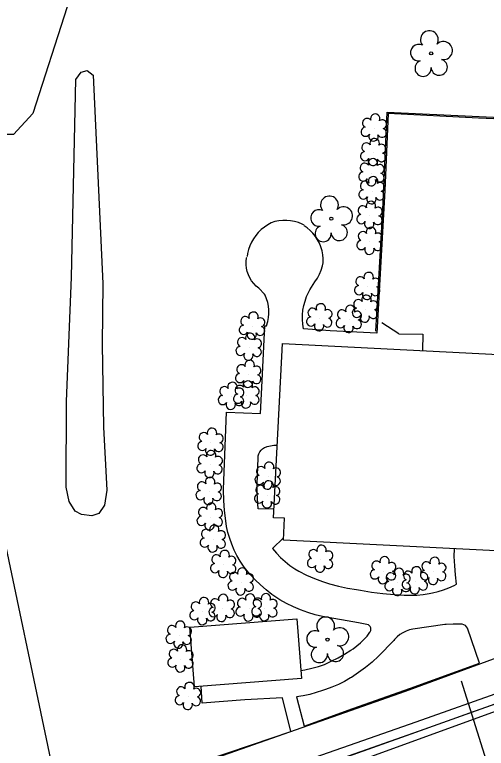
# Model space of a CAD drawing. Extents: x 1611576 to 1617186, y 899279 to 905462.
# Drawn here: x 1616378.7 to 1616477.4, y 903681.8 to 903835.4 of the extents above; entities that cross this region are included whole.
import ezdxf

# ---------------------------------------------------------------- set-up
doc = ezdxf.new("R2010")
doc.units = 0
for name, color, linetype in [('Exist Building', 7, 'Continuous'), ('Exist Other Culture Area Outline', 7, 'Continuous'), ('Exist Other Culture Fence Line', 7, 'Continuous'), ('Exist Other Culture Gate', 7, 'Continuous'), ('Exist Right of Way Line', 7, 'Continuous'), ('Exist Roads Curbs', 7, 'Continuous'), ('Exist Roads EOP', 7, 'Continuous'), ('Exist Roads EOP Other', 7, 'Continuous'), ('Exist Vegetation Hedge Row', 7, 'Continuous'), ('Exist Vegetation Shrub CELL', 7, 'Continuous'), ('Exist Vegetation Tree CELL', 7, 'Continuous'), ('Exist Vegetation Woods Line', 7, 'Continuous'), ('Prop UG CATV Cables', 7, 'Continuous')]:
    doc.layers.add(name, color=color, linetype=linetype)

msp = doc.modelspace()

# ---------------------------------------------------------------- linework, layer by layer
at = {"layer": 'Exist Building'}
for points in [[(1616432.41, 903791.79), (1616431.66, 903791.4), (1616430.96, 903790.94), (1616430.3, 903790.42), (1616429.69, 903789.83), (1616429.15, 903789.2), (1616428.66, 903788.51), (1616428.25, 903787.78), (1616427.9, 903787.01), (1616427.63, 903786.22), (1616427.44, 903785.4), (1616427.34, 903784.75)], [(1616443.28, 903783.5), (1616443.28, 903784.33), (1616443.2, 903785.16), (1616443.04, 903785.98), (1616442.8, 903786.78), (1616442.48, 903787.55), (1616442.1, 903788.29), (1616441.64, 903788.99), (1616441.12, 903789.64), (1616440.54, 903790.24), (1616439.9, 903790.78), (1616439.27, 903791.23)], [(1616497.51, 903722.23), (1616434.95, 903725.43), (1616435.18, 903729.98), (1616432.89, 903730.1), (1616434.76, 903766.57), (1616520.96, 903762.15), (1616519.1, 903725.79), (1616514.81, 903726.01), (1616514.57, 903721.36), (1616508.97, 903721.64)]]:
    msp.add_lwpolyline(points, dxfattribs=at)
msp.add_lwpolyline([(1616415.35, 903707.17), (1616437.72, 903708.9), (1616438.69, 903696.45), (1616416.31, 903694.72)], close=True, dxfattribs=at)
at = {"layer": 'Exist Other Culture Area Outline'}
for points in [[(1616493.48, 903812.99), (1616475.73, 903813.71), (1616456.88, 903814.72), (1616456.12, 903798.56), (1616455.14, 903779.98), (1616454.5, 903768.71), (1616444.71, 903769.25), (1616439.14, 903769.63), (1616438.99, 903770.6), (1616438.93, 903771.58), (1616438.94, 903772.56), (1616439.03, 903773.54), (1616439.21, 903774.51), (1616439.46, 903775.45), (1616439.78, 903776.38), (1616440.19, 903777.27), (1616440.46, 903777.8), (1616441.54, 903779.46), (1616442.04, 903780.25), (1616442.47, 903781.07), (1616442.83, 903781.94), (1616443.12, 903782.82), (1616443.26, 903783.46)], [(1616439.29, 903791.34), (1616438.83, 903791.57), (1616438.06, 903791.88), (1616437.26, 903792.11), (1616436.45, 903792.26), (1616435.62, 903792.33), (1616434.79, 903792.33), (1616433.97, 903792.24), (1616433.16, 903792.08), (1616432.36, 903791.84), (1616432.34, 903791.83)], [(1616431.08, 903770.27), (1616431.43, 903770.26), (1616431.69, 903771.2), (1616431.84, 903771.99), (1616431.92, 903772.79), (1616431.91, 903773.59), (1616431.82, 903774.39), (1616431.66, 903775.18), (1616431.42, 903775.94), (1616431.1, 903776.68), (1616430.99, 903776.9), (1616429.79, 903778.12), (1616429.24, 903778.58), (1616428.73, 903779.1), (1616428.29, 903779.66), (1616427.92, 903780.28), (1616427.61, 903780.93), (1616427.38, 903781.61), (1616427.23, 903782.32), (1616427.16, 903783.03), (1616427.16, 903783.75), (1616427.25, 903784.47), (1616427.28, 903784.64)], [(1616438.56, 903698.09), (1616439.4, 903698.24), (1616440.86, 903698.58), (1616442.29, 903698.98), (1616443.52, 903699.4), (1616444.96, 903700.04), (1616446.36, 903700.75), (1616447.73, 903701.53), (1616449.06, 903702.37), (1616449.51, 903702.68), (1616450.31, 903703.25), (1616451.07, 903703.89), (1616451.78, 903704.58), (1616452.43, 903705.33), (1616453.02, 903706.12), (1616453.07, 903706.2), (1616453.19, 903706.47), (1616453.24, 903706.76), (1616453.2, 903707.05), (1616453.09, 903707.32), (1616452.91, 903707.55), (1616452.72, 903707.71), (1616450.62, 903708.09), (1616443.14, 903709.39), (1616441.58, 903709.79), (1616440.04, 903710.27), (1616438.53, 903710.83), (1616437.04, 903711.46), (1616435.6, 903712.16), (1616434.18, 903712.94), (1616433.77, 903713.18), (1616432.51, 903714.06), (1616431.31, 903715.01), (1616430.16, 903716.02), (1616429.05, 903717.08), (1616428.01, 903718.2), (1616427.03, 903719.38), (1616426.59, 903719.94), (1616425.87, 903721.03), (1616425.22, 903722.16), (1616424.64, 903723.32), (1616424.13, 903724.53), (1616423.7, 903725.76), (1616423.34, 903727.01), (1616423.06, 903728.28), (1616422.88, 903729.44), (1616422.65, 903731.58), (1616422.5, 903733.72), (1616422.42, 903735.87), (1616422.42, 903736.1), (1616423.02, 903752.18), (1616430.18, 903751.89), (1616430.55, 903760.13), (1616431.08, 903770.27)], [(1616432.98, 903731.89), (1616429.69, 903731.97), (1616429.46, 903735.23), (1616429.43, 903737.12), (1616429.64, 903742.62), (1616429.68, 903743.06), (1616429.8, 903743.48), (1616430, 903743.88), (1616430.26, 903744.24), (1616430.59, 903744.54), (1616430.96, 903744.78), (1616431.37, 903744.95), (1616431.55, 903745), (1616432.25, 903745.18), (1616432.96, 903745.28), (1616433.67, 903745.3)], [(1616434.97, 903725.86), (1616432.66, 903723.65), (1616433.48, 903722.69), (1616434.36, 903721.78), (1616435.3, 903720.92), (1616436.29, 903720.13), (1616437.32, 903719.4), (1616438.16, 903718.88), (1616439.78, 903718.09), (1616441.43, 903717.37), (1616443.12, 903716.73), (1616444.55, 903716.25), (1616446.43, 903715.77), (1616448.32, 903715.37), (1616450.23, 903715.04), (1616451.05, 903714.92), (1616453.39, 903714.55), (1616455.74, 903714.26), (1616458.1, 903714.04), (1616460.19, 903713.91), (1616461.51, 903713.87), (1616462.83, 903713.91), (1616464.15, 903714.03), (1616465.46, 903714.22), (1616466.1, 903714.35), (1616467.28, 903714.63), (1616468.43, 903714.99), (1616469.55, 903715.42), (1616470.64, 903715.93), (1616471.15, 903716.19), (1616470.92, 903718.11), (1616470.76, 903720.04), (1616470.68, 903721.98), (1616470.69, 903723.6)], [(1616402.13, 903650.99), (1616410.64, 903655.24), (1616416.83, 903658.28), (1616417.32, 903658.54), (1616417.76, 903658.87), (1616418.17, 903659.25), (1616418.36, 903659.48), (1616418.55, 903659.9), (1616418.67, 903660.34), (1616418.7, 903660.8), (1616418.66, 903661.26), (1616418.61, 903661.5), (1616417.24, 903665.71), (1616415.38, 903671.03), (1616413.19, 903677.5), (1616428.29, 903682.59), (1616436.48, 903685.38), (1616434.76, 903692.39), (1616426.9, 903691.97), (1616417.97, 903691.26), (1616417.71, 903694.83)]]:
    msp.add_lwpolyline(points, dxfattribs=at)
msp.add_lwpolyline([(1616439.28, 903686.47), (1616449.47, 903690.17), (1616461.51, 903694.43), (1616475.96, 903699.65), (1616473.45, 903706.97), (1616473.26, 903707.27), (1616473, 903707.52), (1616472.7, 903707.7), (1616472.36, 903707.82), (1616472, 903707.85), (1616471.94, 903707.85), (1616470.46, 903707.84), (1616468.99, 903707.75), (1616468.67, 903707.72), (1616462.02, 903706.79), (1616461.3, 903706.61), (1616460.6, 903706.35), (1616459.94, 903706.02), (1616459.31, 903705.62), (1616458.73, 903705.15), (1616458.2, 903704.63), (1616458.01, 903704.41), (1616454.84, 903701.09), (1616453.49, 903699.89), (1616452.1, 903698.75), (1616450.65, 903697.68), (1616449.16, 903696.67), (1616448.99, 903696.56), (1616447.72, 903695.84), (1616446.43, 903695.19), (1616445.09, 903694.62), (1616443.73, 903694.12), (1616443.13, 903693.93), (1616441.79, 903693.48), (1616440.44, 903693.1), (1616439.06, 903692.8), (1616437.68, 903692.58)], close=True, dxfattribs=at)
at = {"layer": 'Exist Other Culture Fence Line'}
for points in [[(1616454.29, 903769.12), (1616455.71, 903794.54), (1616456.66, 903815.01), (1616499.62, 903812.98), (1616527.37, 903811.53), (1616525.52, 903773.96)], [(1616459.1, 903768.58), (1616464.13, 903768.49), (1616464.05, 903765.07)]]:
    msp.add_lwpolyline(points, dxfattribs=at)
at = {"layer": 'Exist Other Culture Gate'}
msp.add_line((1616459.1, 903768.58), (1616455.55, 903770.9), dxfattribs=at)
at = {"layer": 'Exist Right of Way Line'}
for p, q in [((1616010.65, 905462.23), (1616993.32, 900797.76)), ((1616426.35, 903670.41), (1616515.61, 903702.78))]:
    msp.add_line(p, q, dxfattribs=at)
at = {"layer": 'Exist Roads Curbs'}
msp.add_lwpolyline([(1616424.06, 903661.29), (1616420.25, 903672.32), (1616431.85, 903676.54), (1616462.71, 903687.37), (1616481.6, 903694.05), (1616485.86, 903695.71), (1616492.24, 903697.91), (1616511.21, 903704.68), (1616512.84, 903699.7), (1616514.71, 903694.52), (1616516.59, 903689.23)], dxfattribs=at)
at = {"layer": 'Exist Roads EOP'}
msp.add_lwpolyline([(1616425.86, 903661.94), (1616422.77, 903670.98), (1616432.75, 903674.67), (1616463.39, 903685.48), (1616482.14, 903692.18), (1616486.62, 903693.76), (1616493.05, 903696.11), (1616509.52, 903701.97), (1616510.7, 903698.9), (1616512.87, 903694.05), (1616514.81, 903688.56)], dxfattribs=at)
at = {"layer": 'Exist Roads EOP Other'}
for points in [[(1616418.68, 903661.83), (1616413.47, 903677.24), (1616429.92, 903683.04), (1616460.47, 903693.81), (1616479.62, 903700.86), (1616482.65, 903701.86), (1616489.9, 903704.39), (1616513.62, 903712.83), (1616515.92, 903706.42), (1616517.71, 903701.38), (1616519.34, 903696.67)], [(1616483.16, 903692.48), (1616473.85, 903689.17), (1616462.55, 903685.15), (1616447.54, 903679.77)]]:
    msp.add_lwpolyline(points, dxfattribs=at)
at = {"layer": 'Exist Vegetation Hedge Row'}
for points in [[(1616390.63, 903780.48), (1616391.54, 903821.86), (1616392.62, 903823.33), (1616393.91, 903823.7), (1616395.16, 903822.7), (1616397.15, 903779.12)], [(1616397.15, 903779.12), (1616397, 903766.42), (1616397.28, 903749.02), (1616398.01, 903735.86), (1616397.52, 903732.71), (1616396.36, 903730.98), (1616394.85, 903730.51), (1616392.7, 903730.75), (1616391.41, 903731.47), (1616390.13, 903733.48), (1616389.51, 903736.49), (1616389.57, 903754.4), (1616390.63, 903780.48)]]:
    msp.add_lwpolyline(points, dxfattribs=at)
at = {"layer": 'Exist Vegetation Shrub CELL'}
for p, q in [((1616453.92, 903811.59), (1616453.92, 903811.59)), ((1616453.8, 903806.47), (1616453.8, 903806.47)), ((1616453.43, 903802.23), (1616453.43, 903802.23)), ((1616453.49, 903798.46), (1616453.49, 903798.46)), ((1616453.02, 903793.3), (1616453.02, 903793.3)), ((1616453.04, 903787.88), (1616453.04, 903787.88)), ((1616452.55, 903778.43), (1616452.55, 903778.43)), ((1616452.09, 903773.68), (1616452.09, 903773.68)), ((1616442.53, 903771.87), (1616442.53, 903771.87)), ((1616448.69, 903771.53), (1616448.69, 903771.53)), ((1616428.45, 903770.13), (1616428.45, 903770.13)), ((1616427.76, 903765.72), (1616427.76, 903765.72)), ((1616427.65, 903760.03), (1616427.65, 903760.03)), ((1616427.26, 903755.7), (1616427.26, 903755.7)), ((1616424.06, 903755.44), (1616424.06, 903755.44)), ((1616419.77, 903745.82), (1616419.77, 903745.82)), ((1616419.59, 903741.15), (1616419.59, 903741.15)), ((1616431.73, 903738.72), (1616431.73, 903738.72)), ((1616419.39, 903735.53), (1616419.39, 903735.53)), ((1616431.62, 903734.81), (1616431.62, 903734.81)), ((1616419.61, 903730.16), (1616419.61, 903730.16)), ((1616420.25, 903725.58), (1616420.25, 903725.58)), ((1616422.43, 903720.24), (1616422.43, 903720.24)), ((1616442.69, 903721.33), (1616442.69, 903721.33)), ((1616455.86, 903718.93), (1616455.86, 903718.93)), ((1616466.35, 903718.78), (1616466.35, 903718.78)), ((1616426.09, 903716.58), (1616426.09, 903716.58)), ((1616458.88, 903716.48), (1616458.88, 903716.48)), ((1616462.53, 903716.82), (1616462.53, 903716.82)), ((1616422.11, 903711.04), (1616422.11, 903711.04)), ((1616427.75, 903711.14), (1616427.75, 903711.14)), ((1616431.05, 903711.2), (1616431.05, 903711.2)), ((1616418.1, 903710.38), (1616418.1, 903710.38)), ((1616413.12, 903705.45), (1616413.12, 903705.45)), ((1616413.49, 903700.47), (1616413.49, 903700.47)), ((1616415.05, 903692.61), (1616415.05, 903692.61))]:
    msp.add_line(p, q, dxfattribs=at)
for centre, radius, start, end in [((1616454.15, 903813.63), 0.99, 334.8391, 200.4717), ((1616452.44, 903812.72), 0.968, 35.8908, 245.4216), ((1616455.6, 903812.46), 0.929, 284.4567, 126.0861), ((1616452.12, 903810.89), 0.955, 95.1099, 327.9534), ((1616455.56, 903810.66), 0.937, 204.9913, 73.4601), ((1616453.79, 903809.91), 0.984, 151.2797, 21.387), ((1616454.02, 903808.51), 0.99, 334.8391, 200.4717), ((1616452.31, 903807.6), 0.968, 35.8908, 245.4216), ((1616455.47, 903807.34), 0.929, 284.4567, 126.0861), ((1616452, 903805.77), 0.955, 95.1099, 327.9534), ((1616455.43, 903805.54), 0.937, 204.9913, 73.4601), ((1616453.66, 903804.27), 0.99, 334.8391, 200.4717), ((1616453.67, 903804.79), 0.984, 151.2797, 21.387), ((1616451.95, 903803.35), 0.968, 35.8908, 245.4216), ((1616455.11, 903803.1), 0.929, 284.4567, 126.0861), ((1616451.63, 903801.52), 0.955, 95.1099, 327.9534), ((1616455.07, 903801.3), 0.937, 204.9913, 73.4601), ((1616452, 903799.59), 0.968, 35.8908, 245.4216), ((1616453.31, 903800.54), 0.984, 151.2797, 21.387), ((1616453.71, 903800.5), 0.99, 334.8391, 200.4717), ((1616455.16, 903799.33), 0.929, 284.4567, 126.0861), ((1616451.68, 903797.75), 0.955, 95.1099, 327.9534), ((1616453.36, 903796.77), 0.984, 151.2797, 21.387), ((1616455.12, 903797.53), 0.937, 204.9913, 73.4601), ((1616453.25, 903795.34), 0.99, 334.8391, 200.4717), ((1616451.54, 903794.43), 0.968, 35.8908, 245.4216), ((1616454.7, 903794.17), 0.929, 284.4567, 126.0861), ((1616451.22, 903792.6), 0.955, 95.1099, 327.9534), ((1616454.66, 903792.37), 0.937, 204.9913, 73.4601), ((1616452.9, 903791.62), 0.984, 151.2797, 21.387), ((1616453.27, 903789.92), 0.99, 334.8391, 200.4717), ((1616451.56, 903789.01), 0.968, 35.8908, 245.4216), ((1616454.71, 903788.75), 0.929, 284.4567, 126.0861), ((1616451.24, 903787.17), 0.955, 95.1099, 327.9534), ((1616454.68, 903786.95), 0.937, 204.9913, 73.4601), ((1616452.91, 903786.19), 0.984, 151.2797, 21.387), ((1616451.06, 903779.56), 0.968, 35.8908, 245.4216), ((1616452.77, 903780.47), 0.99, 334.8391, 200.4717), ((1616454.22, 903779.3), 0.929, 284.4567, 126.0861), ((1616450.75, 903777.73), 0.955, 95.1099, 327.9534), ((1616452.42, 903776.75), 0.984, 151.2797, 21.387), ((1616454.18, 903777.5), 0.937, 204.9913, 73.4601), ((1616450.6, 903774.81), 0.968, 35.8908, 245.4216), ((1616452.31, 903775.72), 0.99, 334.8391, 200.4717), ((1616453.76, 903774.55), 0.929, 284.4567, 126.0861), ((1616441.04, 903773), 0.968, 35.8908, 245.4216), ((1616442.76, 903773.91), 0.99, 334.8391, 200.4717), ((1616448.92, 903773.57), 0.99, 334.8391, 200.4717), ((1616450.29, 903772.98), 0.955, 95.1099, 327.9534), ((1616428.68, 903772.17), 0.99, 334.8391, 200.4717), ((1616444.2, 903772.74), 0.929, 284.4567, 126.0861), ((1616447.2, 903772.66), 0.968, 35.8908, 245.4216), ((1616450.36, 903772.4), 0.929, 284.4567, 126.0861), ((1616451.96, 903772), 0.984, 151.2797, 21.387), ((1616453.72, 903772.75), 0.937, 204.9913, 73.4601), ((1616426.97, 903771.26), 0.968, 35.8908, 245.4216), ((1616430.12, 903771), 0.929, 284.4567, 126.0861), ((1616440.73, 903771.17), 0.955, 95.1099, 327.9534), ((1616444.16, 903770.94), 0.937, 204.9913, 73.4601), ((1616446.89, 903770.83), 0.955, 95.1099, 327.9534), ((1616450.32, 903770.6), 0.937, 204.9913, 73.4601), ((1616426.65, 903769.43), 0.955, 95.1099, 327.9534), ((1616430.09, 903769.2), 0.937, 204.9913, 73.4601), ((1616442.4, 903770.19), 0.984, 151.2797, 21.387), ((1616448.56, 903769.85), 0.984, 151.2797, 21.387), ((1616426.28, 903766.85), 0.968, 35.8908, 245.4216), ((1616427.99, 903767.76), 0.99, 334.8391, 200.4717), ((1616428.32, 903768.45), 0.984, 151.2797, 21.387), ((1616429.43, 903766.59), 0.929, 284.4567, 126.0861), ((1616425.96, 903765.02), 0.955, 95.1099, 327.9534), ((1616429.4, 903764.79), 0.937, 204.9913, 73.4601), ((1616427.63, 903764.04), 0.984, 151.2797, 21.387), ((1616426.17, 903761.16), 0.968, 35.8908, 245.4216), ((1616427.88, 903762.07), 0.99, 334.8391, 200.4717), ((1616429.32, 903760.9), 0.929, 284.4567, 126.0861), ((1616425.85, 903759.33), 0.955, 95.1099, 327.9534), ((1616427.49, 903757.74), 0.99, 334.8391, 200.4717), ((1616427.52, 903758.35), 0.984, 151.2797, 21.387), ((1616429.29, 903759.1), 0.937, 204.9913, 73.4601), ((1616422.58, 903756.57), 0.968, 35.8908, 245.4216), ((1616424.29, 903757.48), 0.99, 334.8391, 200.4717), ((1616425.78, 903756.83), 0.968, 35.8908, 245.4216), ((1616425.73, 903756.31), 0.929, 284.4567, 126.0861), ((1616428.93, 903756.57), 0.929, 284.4567, 126.0861), ((1616422.26, 903754.73), 0.955, 95.1099, 327.9534), ((1616425.46, 903755), 0.955, 95.1099, 327.9534), ((1616428.9, 903754.77), 0.937, 204.9913, 73.4601), ((1616423.93, 903753.75), 0.984, 151.2797, 21.387), ((1616425.69, 903754.51), 0.937, 204.9913, 73.4601), ((1616427.13, 903754.02), 0.984, 151.2797, 21.387), ((1616418.29, 903746.95), 0.968, 35.8908, 245.4216), ((1616420, 903747.86), 0.99, 334.8391, 200.4717), ((1616421.44, 903746.69), 0.929, 284.4567, 126.0861), ((1616417.97, 903745.12), 0.955, 95.1099, 327.9534), ((1616421.41, 903744.89), 0.937, 204.9913, 73.4601), ((1616418.11, 903742.28), 0.968, 35.8908, 245.4216), ((1616419.64, 903744.14), 0.984, 151.2797, 21.387), ((1616419.82, 903743.19), 0.99, 334.8391, 200.4717), ((1616421.26, 903742.02), 0.929, 284.4567, 126.0861), ((1616431.96, 903740.76), 0.99, 334.8391, 200.4717), ((1616417.79, 903740.45), 0.955, 95.1099, 327.9534), ((1616421.22, 903740.22), 0.937, 204.9913, 73.4601), ((1616430.25, 903739.85), 0.968, 35.8908, 245.4216), ((1616433.4, 903739.59), 0.929, 284.4567, 126.0861), ((1616419.46, 903739.47), 0.984, 151.2797, 21.387), ((1616429.93, 903738.02), 0.955, 95.1099, 327.9534), ((1616433.37, 903737.79), 0.937, 204.9913, 73.4601), ((1616417.9, 903736.65), 0.968, 35.8908, 245.4216), ((1616419.61, 903737.57), 0.99, 334.8391, 200.4717), ((1616421.06, 903736.4), 0.929, 284.4567, 126.0861), ((1616431.6, 903737.04), 0.984, 151.2797, 21.387), ((1616431.85, 903736.85), 0.99, 334.8391, 200.4717), ((1616417.59, 903734.82), 0.955, 95.1099, 327.9534), ((1616430.14, 903735.93), 0.968, 35.8908, 245.4216), ((1616433.29, 903735.68), 0.929, 284.4567, 126.0861), ((1616419.26, 903733.84), 0.984, 151.2797, 21.387), ((1616421.02, 903734.6), 0.937, 204.9913, 73.4601), ((1616429.82, 903734.1), 0.955, 95.1099, 327.9534), ((1616433.26, 903733.88), 0.937, 204.9913, 73.4601), ((1616419.84, 903732.2), 0.99, 334.8391, 200.4717), ((1616431.49, 903733.12), 0.984, 151.2797, 21.387), ((1616418.13, 903731.29), 0.968, 35.8908, 245.4216), ((1616421.28, 903731.03), 0.929, 284.4567, 126.0861), ((1616417.81, 903729.46), 0.955, 95.1099, 327.9534), ((1616421.25, 903729.23), 0.937, 204.9913, 73.4601), ((1616419.48, 903728.48), 0.984, 151.2797, 21.387), ((1616420.48, 903727.62), 0.99, 334.8391, 200.4717), ((1616418.76, 903726.71), 0.968, 35.8908, 245.4216), ((1616421.92, 903726.45), 0.929, 284.4567, 126.0861), ((1616418.45, 903724.88), 0.955, 95.1099, 327.9534), ((1616421.88, 903724.65), 0.937, 204.9913, 73.4601), ((1616420.12, 903723.9), 0.984, 151.2797, 21.387), ((1616422.66, 903722.28), 0.99, 334.8391, 200.4717), ((1616441.21, 903722.46), 0.968, 35.8908, 245.4216), ((1616442.92, 903723.37), 0.99, 334.8391, 200.4717), ((1616420.94, 903721.37), 0.968, 35.8908, 245.4216), ((1616424.1, 903721.11), 0.929, 284.4567, 126.0861), ((1616444.36, 903722.2), 0.929, 284.4567, 126.0861), ((1616456.09, 903720.97), 0.99, 334.8391, 200.4717), ((1616466.58, 903720.82), 0.99, 334.8391, 200.4717), ((1616420.63, 903719.54), 0.955, 95.1099, 327.9534), ((1616424.06, 903719.32), 0.937, 204.9913, 73.4601), ((1616440.89, 903720.63), 0.955, 95.1099, 327.9534), ((1616444.33, 903720.4), 0.937, 204.9913, 73.4601), ((1616454.38, 903720.06), 0.968, 35.8908, 245.4216), ((1616457.53, 903719.8), 0.929, 284.4567, 126.0861), ((1616464.87, 903719.91), 0.968, 35.8908, 245.4216), ((1616468.03, 903719.65), 0.929, 284.4567, 126.0861), ((1616422.3, 903718.56), 0.984, 151.2797, 21.387), ((1616424.61, 903717.71), 0.968, 35.8908, 245.4216), ((1616426.32, 903718.62), 0.99, 334.8391, 200.4717), ((1616442.56, 903719.65), 0.984, 151.2797, 21.387), ((1616454.06, 903718.23), 0.955, 95.1099, 327.9534), ((1616457.5, 903718), 0.937, 204.9913, 73.4601), ((1616459.11, 903718.52), 0.99, 334.8391, 200.4717), ((1616461.05, 903717.95), 0.968, 35.8908, 245.4216), ((1616462.76, 903718.86), 0.99, 334.8391, 200.4717), ((1616464.55, 903718.08), 0.955, 95.1099, 327.9534), ((1616467.99, 903717.85), 0.937, 204.9913, 73.4601), ((1616427.76, 903717.45), 0.929, 284.4567, 126.0861), ((1616455.73, 903717.25), 0.984, 151.2797, 21.387), ((1616457.4, 903717.61), 0.968, 35.8908, 245.4216), ((1616460.55, 903717.35), 0.929, 284.4567, 126.0861), ((1616464.21, 903717.69), 0.929, 284.4567, 126.0861), ((1616466.23, 903717.1), 0.984, 151.2797, 21.387), ((1616424.29, 903715.88), 0.955, 95.1099, 327.9534), ((1616427.73, 903715.65), 0.937, 204.9913, 73.4601), ((1616457.08, 903715.78), 0.955, 95.1099, 327.9534), ((1616460.52, 903715.55), 0.937, 204.9913, 73.4601), ((1616460.73, 903716.12), 0.955, 95.1099, 327.9534), ((1616462.41, 903715.14), 0.984, 151.2797, 21.387), ((1616464.17, 903715.89), 0.937, 204.9913, 73.4601), ((1616422.34, 903713.08), 0.99, 334.8391, 200.4717), ((1616425.96, 903714.9), 0.984, 151.2797, 21.387), ((1616427.98, 903713.18), 0.99, 334.8391, 200.4717), ((1616431.28, 903713.24), 0.99, 334.8391, 200.4717), ((1616458.75, 903714.8), 0.984, 151.2797, 21.387), ((1616418.33, 903712.42), 0.99, 334.8391, 200.4717), ((1616420.63, 903712.17), 0.968, 35.8908, 245.4216), ((1616423.78, 903711.91), 0.929, 284.4567, 126.0861), ((1616426.27, 903712.26), 0.968, 35.8908, 245.4216), ((1616429.56, 903712.32), 0.968, 35.8908, 245.4216), ((1616429.42, 903712.01), 0.929, 284.4567, 126.0861), ((1616432.72, 903712.07), 0.929, 284.4567, 126.0861), ((1616416.61, 903711.5), 0.968, 35.8908, 245.4216), ((1616419.77, 903711.24), 0.929, 284.4567, 126.0861), ((1616420.31, 903710.34), 0.955, 95.1099, 327.9534), ((1616423.75, 903710.11), 0.937, 204.9913, 73.4601), ((1616425.95, 903710.43), 0.955, 95.1099, 327.9534), ((1616429.25, 903710.49), 0.955, 95.1099, 327.9534), ((1616429.39, 903710.21), 0.937, 204.9913, 73.4601), ((1616432.68, 903710.27), 0.937, 204.9913, 73.4601), ((1616416.3, 903709.67), 0.955, 95.1099, 327.9534), ((1616419.73, 903709.45), 0.937, 204.9913, 73.4601), ((1616421.98, 903709.36), 0.984, 151.2797, 21.387), ((1616427.62, 903709.45), 0.984, 151.2797, 21.387), ((1616430.92, 903709.51), 0.984, 151.2797, 21.387), ((1616413.35, 903707.49), 0.99, 334.8391, 200.4717), ((1616417.97, 903708.69), 0.984, 151.2797, 21.387), ((1616411.64, 903706.58), 0.968, 35.8908, 245.4216), ((1616414.79, 903706.32), 0.929, 284.4567, 126.0861), ((1616411.32, 903704.75), 0.955, 95.1099, 327.9534), ((1616414.76, 903704.52), 0.937, 204.9913, 73.4601), ((1616412.99, 903703.77), 0.984, 151.2797, 21.387), ((1616413.72, 903702.51), 0.99, 334.8391, 200.4717), ((1616412.01, 903701.59), 0.968, 35.8908, 245.4216), ((1616415.16, 903701.34), 0.929, 284.4567, 126.0861), ((1616411.69, 903699.76), 0.955, 95.1099, 327.9534), ((1616415.13, 903699.54), 0.937, 204.9913, 73.4601), ((1616413.36, 903698.78), 0.984, 151.2797, 21.387), ((1616415.28, 903694.65), 0.99, 334.8391, 200.4717), ((1616413.57, 903693.74), 0.968, 35.8908, 245.4216), ((1616416.72, 903693.48), 0.929, 284.4567, 126.0861), ((1616413.25, 903691.91), 0.955, 95.1099, 327.9534), ((1616416.69, 903691.68), 0.937, 204.9913, 73.4601), ((1616414.92, 903690.93), 0.984, 151.2797, 21.387)]:
    msp.add_arc(centre, radius, start, end, dxfattribs=at)
at = {"layer": 'Exist Vegetation Tree CELL'}
for p, q in [((1616465.85, 903827.3), (1616465.85, 903827.3)), ((1616444.95, 903792.69), (1616444.95, 903792.69)), ((1616444.16, 903704.58), (1616444.16, 903704.58))]:
    msp.add_line(p, q, dxfattribs=at)
for centre in [(1616465.85, 903827.3), (1616444.95, 903792.69), (1616444.16, 903704.58)]:
    msp.add_circle(centre, 0.326, dxfattribs=at)
for centre, radius, start, end in [((1616465.47, 903830.17), 1.86, 330.1651, 219.7134), ((1616468.4, 903827.88), 1.9, 257.1011, 134.1999), ((1616463.25, 903827.45), 1.73, 62.6636, 279.3457), ((1616464.15, 903824.17), 1.69, 111.5671, 6.231), ((1616467.53, 903824.4), 1.7, 181.2822, 74.56), ((1616444.57, 903795.56), 1.86, 330.1651, 219.7134), ((1616442.35, 903792.84), 1.73, 62.6636, 279.3457), ((1616447.5, 903793.28), 1.9, 257.1011, 134.1999), ((1616443.25, 903789.57), 1.69, 111.5671, 6.231), ((1616446.62, 903789.79), 1.7, 181.2822, 74.56), ((1616443.77, 903707.46), 1.86, 330.1651, 219.7134), ((1616441.55, 903704.74), 1.73, 62.6636, 279.3457), ((1616446.71, 903705.17), 1.9, 257.1011, 134.1999), ((1616445.83, 903701.68), 1.7, 181.2822, 74.56), ((1616442.45, 903701.46), 1.69, 111.5671, 6.231)]:
    msp.add_arc(centre, radius, start, end, dxfattribs=at)
at = {"layer": 'Exist Vegetation Woods Line'}
msp.add_lwpolyline([(1616389.74, 903837.01), (1616382.55, 903814.69), (1616378.49, 903810.3), (1616373.65, 903810.31), (1616368.73, 903813.58), (1616365.59, 903820.6), (1616353.15, 903884.59)], dxfattribs=at)
at = {"layer": 'Prop UG CATV Cables'}
msp.add_line((1616472.1, 903695.98), (1616496.78, 903617.93), dxfattribs=at)

doc.saveas('drawing.dxf')
